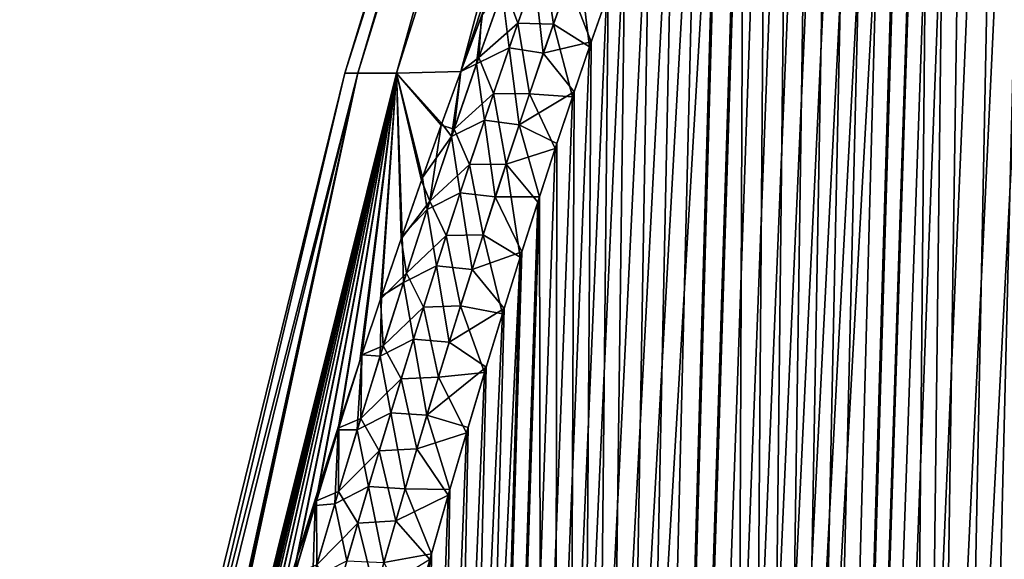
# Model space of a CAD drawing. Header units: metres. Extents: x -109 to 109, y -505 to 40.
# Tile 235 of 331: x 54.26 to 59.31, y -75.61 to -72.84. Entities that reach past the tile are written whole.
import ezdxf

# ---------------------------------------------------------------- set-up
doc = ezdxf.new("R2010")
doc.units = ezdxf.units.M
doc.layers.add('solid_K244224000C74', color=7, linetype='CONTINUOUS')

msp = doc.modelspace()

# ---------------------------------------------------------------- linework, layer by layer
at = {"layer": 'solid_K244224000C74'}
for points in [[(55.924019, -73.114449), (57.965958, -66.448959), (58.049881, -66.448959, -1.761773)], [(55.990116, -73.114449, 1.6479), (57.965958, -66.448959), (55.924019, -73.114449)], [(55.990112, -73.114449, -1.647851), (55.924019, -73.114449), (58.049881, -66.448959, -1.761773)], [(55.990112, -73.114449, -1.647851), (58.049881, -66.448959, -1.761773), (56.187958, -73.114449, -3.285115)], [(55.990116, -73.114449, 1.6479), (58.049881, -66.448959, 1.761773), (57.965958, -66.448959)], [(55.990116, -73.114449, 1.6479), (56.187977, -73.114449, 3.285214), (58.049881, -66.448959, 1.761773)], [(56.187958, -73.114449, -3.285115), (58.049881, -66.448959, -1.761773), (58.300892, -66.448959, -3.507591)], [(56.187958, -73.114449, -3.285115), (58.300892, -66.448959, -3.507591), (56.518459, -73.105301, -4.899496)], [(56.187977, -73.114449, 3.285214), (58.300892, -66.448959, 3.507591), (58.049881, -66.448959, 1.761773)], [(56.187977, -73.114449, 3.285214), (56.518547, -73.10508, 4.899594), (58.300892, -66.448959, 3.507591)], [(56.518459, -73.105301, -4.899496), (58.300892, -66.448959, -3.507591), (58.716717, -66.448959, -5.221643)], [(56.623951, -72.822647, -4.998923), (56.518459, -73.105301, -4.899496), (58.716717, -66.448959, -5.221643)], [(56.518547, -73.10508, 4.899594), (56.629612, -72.807693, 5.004322), (58.300892, -66.448959, 3.507591)], [(58.619736, -102.819321, -9.522743), (60.018959, -68.180748, -9.500344), (60.143055, -68.193947, -9.719368)], [(58.619736, -102.819321, -9.522743), (59.890728, -68.197083, -9.283277), (60.018959, -68.180748, -9.500344)], [(58.619736, -102.819321, -9.522743), (60.143055, -68.193947, -9.719368), (60.265053, -68.23732, -9.944122)], [(58.619736, -102.819321, -9.522743), (59.756123, -68.243668, -9.064617), (59.890728, -68.197083, -9.283277)], [(59.312313, -102.819366, -10.722225), (58.619736, -102.819321, -9.522743), (60.265053, -68.23732, -9.944122)], [(58.619736, -102.819321, -9.522743), (59.612644, -68.323792, -8.841026), (59.756123, -68.243668, -9.064617)], [(58.619946, -102.819336, 9.523075), (59.76144, -68.241394, 9.073096), (59.617813, -68.320358, 8.84892)], [(58.619946, -102.819336, 9.523075), (59.312447, -102.819359, 10.722473), (59.76144, -68.241394, 9.073096)], [(57.838432, -102.718796, -8.376284), (59.457928, -68.442955, -8.609971), (59.612644, -68.323792, -8.841026)], [(58.619736, -102.819321, -9.522743), (57.838432, -102.718796, -8.376284), (59.612644, -68.323792, -8.841026)], [(58.619946, -102.819336, 9.523075), (59.617813, -68.320358, 8.84892), (59.463596, -68.437996, 8.618258)], [(57.838432, -102.718796, -8.376284), (59.291389, -68.605797, -8.371897), (59.457928, -68.442955, -8.609971)], [(58.619946, -102.819336, 9.523075), (59.463596, -68.437996, 8.618258), (59.297844, -68.598885, 8.380928)], [(58.619946, -102.819336, 9.523075), (59.297844, -68.598885, 8.380928), (59.120228, -68.807144, 8.137704)], [(57.838432, -102.718796, -8.376284), (59.11314, -68.816261, -8.128226), (59.291389, -68.605797, -8.371897)], [(58.619946, -102.819336, 9.523075), (59.120228, -68.807144, 8.137704), (59.027279, -68.930305, 8.01469)], [(57.838432, -102.718796, -8.376284), (59.020046, -68.940262, -8.005233), (59.11314, -68.816261, -8.128226)], [(57.838432, -102.718796, -8.376284), (58.924355, -69.076996, -7.881667), (59.020046, -68.940262, -8.005233)], [(58.619946, -102.819336, 9.523075), (59.027279, -68.930305, 8.01469), (58.931675, -69.066254, 7.891024)], [(57.838432, -102.718796, -8.376284), (58.826347, -69.227135, -7.75803), (58.924355, -69.076996, -7.881667)], [(57.838631, -102.718834, 8.376556), (58.931675, -69.066254, 7.891024), (58.833794, -69.215469, 7.767331)], [(57.838631, -102.718834, 8.376556), (58.619946, -102.819336, 9.523075), (58.931675, -69.066254, 7.891024)], [(56.968903, -102.51619, -7.285695), (58.725903, -69.390419, -7.634208), (58.826347, -69.227135, -7.75803)], [(57.838432, -102.718796, -8.376284), (56.968903, -102.51619, -7.285695), (58.826347, -69.227135, -7.75803)], [(57.838631, -102.718834, 8.376556), (58.833794, -69.215469, 7.767331), (58.733505, -69.377724, 7.643482)], [(56.968903, -102.51619, -7.285695), (58.623173, -69.567383, -7.510493), (58.725903, -69.390419, -7.634208)], [(57.838631, -102.718834, 8.376556), (58.733505, -69.377724, 7.643482), (58.630928, -69.553642, 7.519729)], [(57.838631, -102.718834, 8.376556), (58.630928, -69.553642, 7.519729), (58.526138, -69.743515, 7.396248)], [(56.968903, -102.51619, -7.285695), (58.518253, -69.758247, -7.387075), (58.623173, -69.567383, -7.510493)], [(56.968903, -102.51619, -7.285695), (58.411087, -69.962967, -7.263917), (58.518253, -69.758247, -7.387075)], [(57.838631, -102.718834, 8.376556), (58.526138, -69.743515, 7.396248), (58.419086, -69.947258, 7.273009)], [(56.968903, -102.51619, -7.285695), (58.301769, -70.182274, -7.141235), (58.411087, -69.962967, -7.263917)], [(57.838631, -102.718834, 8.376556), (58.419086, -69.947258, 7.273009), (58.309875, -70.165627, 7.150231)], [(57.838631, -102.718834, 8.376556), (58.309875, -70.165627, 7.150231), (58.19849, -70.398438, 7.027929)], [(56.968903, -102.51619, -7.285695), (58.190296, -70.41597, -7.019042), (58.301769, -70.182274, -7.141235)], [(56.968903, -102.51619, -7.285695), (58.076664, -70.664543, -6.897407), (58.190296, -70.41597, -7.019042)], [(57.838631, -102.718834, 8.376556), (58.19849, -70.398438, 7.027929), (58.084938, -70.646133, 6.906168)], [(56.968903, -102.51619, -7.285695), (57.960922, -70.928665, -6.776448), (58.076664, -70.664543, -6.897407)], [(57.838631, -102.718834, 8.376556), (58.084938, -70.646133, 6.906168), (57.969257, -70.90937, 6.785068)], [(56.969036, -102.516228, 7.285848), (57.969257, -70.90937, 6.785068), (57.851421, -71.187828, 6.664617)], [(56.969036, -102.516228, 7.285848), (57.838631, -102.718834, 8.376556), (57.969257, -70.90937, 6.785068)], [(56.968903, -102.51619, -7.285695), (57.84304, -71.208015, -6.656155), (57.960922, -70.928665, -6.776448)], [(56.011192, -102.20826, -6.254889), (57.72303, -71.503578, -6.53662), (57.84304, -71.208015, -6.656155)], [(56.968903, -102.51619, -7.285695), (56.011192, -102.20826, -6.254889), (57.84304, -71.208015, -6.656155)], [(56.969036, -102.516228, 7.285848), (57.851421, -71.187828, 6.664617), (57.731449, -71.482506, 6.544915)], [(56.969036, -102.516228, 7.285848), (57.731449, -71.482506, 6.544915), (57.609341, -71.793617, 6.426009)], [(56.011192, -102.20826, -6.254889), (57.600891, -71.815559, -6.417885), (57.72303, -71.503578, -6.53662)], [(56.011192, -102.20826, -6.254889), (57.476616, -72.144058, -6.299978), (57.600891, -71.815559, -6.417885)], [(56.969036, -102.516228, 7.285848), (57.609341, -71.793617, 6.426009), (57.485092, -72.121246, 6.307924)], [(56.969036, -102.516228, 7.285848), (57.485092, -72.121246, 6.307924), (57.358707, -72.46666, 6.190765)], [(56.011192, -102.20826, -6.254889), (57.35022, -72.490303, -6.183001), (57.476616, -72.144058, -6.299978)], [(56.011192, -102.20826, -6.254889), (57.264771, -72.730751, -6.105526), (57.35022, -72.490303, -6.183001)], [(56.969036, -102.516228, 7.285848), (57.358707, -72.46666, 6.190765), (57.273266, -72.706558, 6.113168)], [(56.740761, -72.667999, -5.246416), (56.939003, -72.499519, -5.612048), (56.810909, -72.858322, -5.505033)], [(56.993507, -72.863419, -5.797503), (56.810909, -72.858322, -5.505033), (56.939003, -72.499519, -5.612048)], [(57.119362, -72.508339, -5.906596), (56.993507, -72.863419, -5.797503), (56.939003, -72.499519, -5.612048)], [(57.119362, -72.508339, -5.906596), (57.178375, -72.979095, -6.028484), (56.993507, -72.863419, -5.797503)], [(57.119362, -72.508339, -5.906596), (57.264771, -72.730751, -6.105526), (57.178375, -72.979095, -6.028484)], [(56.76635, -72.985374, 5.468282), (56.896412, -72.617363, 5.576081), (56.73056, -72.696266, 5.23812)], [(56.941544, -73.012756, 5.753132), (56.896412, -72.617363, 5.576081), (56.76635, -72.985374, 5.468282)], [(56.941544, -73.012756, 5.753132), (57.069046, -72.648544, 5.862591), (56.896412, -72.617363, 5.576081)], [(56.740761, -72.667999, -5.246416), (56.610973, -73.033546, -5.142751), (56.623951, -72.822647, -4.998923)], [(56.740761, -72.667999, -5.246416), (56.810909, -72.858322, -5.505033), (56.610973, -73.033546, -5.142751)], [(56.941544, -73.012756, 5.753132), (57.186874, -72.954361, 6.036001), (57.069046, -72.648544, 5.862591)], [(57.069046, -72.648544, 5.862591), (57.186874, -72.954361, 6.036001), (57.273266, -72.706558, 6.113168)], [(56.011192, -102.20826, -6.254889), (57.178375, -72.979095, -6.028484), (57.264771, -72.730751, -6.105526)], [(56.599335, -73.066704, 5.133491), (56.73056, -72.696266, 5.23812), (56.629612, -72.807693, 5.004322)], [(56.76635, -72.985374, 5.468282), (56.73056, -72.696266, 5.23812), (56.599335, -73.066704, 5.133491)], [(56.969036, -102.516228, 7.285848), (57.273266, -72.706558, 6.113168), (57.186874, -72.954361, 6.036001)], [(56.610973, -73.033546, -5.142751), (56.518459, -73.105301, -4.899496), (56.623951, -72.822647, -4.998923)], [(56.599335, -73.066704, 5.133491), (56.629612, -72.807693, 5.004322), (56.518547, -73.10508, 4.899594)], [(56.610973, -73.033546, -5.142751), (56.810909, -72.858322, -5.505033), (56.685822, -73.219292, -5.402966)], [(56.870518, -73.2211, -5.693393), (56.685822, -73.219292, -5.402966), (56.810909, -72.858322, -5.505033)], [(56.993507, -72.863419, -5.797503), (56.870518, -73.2211, -5.693393), (56.810909, -72.858322, -5.505033)], [(56.993507, -72.863419, -5.797503), (57.091045, -73.235809, -5.951913), (56.870518, -73.2211, -5.693393)], [(56.993507, -72.863419, -5.797503), (57.178375, -72.979095, -6.028484), (57.091045, -73.235809, -5.951913)], [(56.011192, -102.20826, -6.254889), (57.091045, -73.235809, -5.951913), (57.178375, -72.979095, -6.028484)], [(56.639381, -73.355576, 5.365541), (56.76635, -72.985374, 5.468282), (56.599335, -73.066704, 5.133491)], [(56.816967, -73.379547, 5.648706), (56.76635, -72.985374, 5.468282), (56.639381, -73.355576, 5.365541)], [(56.816967, -73.379547, 5.648706), (56.941544, -73.012756, 5.753132), (56.76635, -72.985374, 5.468282)], [(56.941544, -73.012756, 5.753132), (57.099541, -73.210548, 5.959302), (57.186874, -72.954361, 6.036001)], [(56.969036, -102.516228, 7.285848), (57.186874, -72.954361, 6.036001), (57.099541, -73.210548, 5.959302)], [(56.610973, -73.033546, -5.142751), (56.484264, -73.400841, -5.043887), (56.518459, -73.105301, -4.899496)], [(56.610973, -73.033546, -5.142751), (56.685822, -73.219292, -5.402966), (56.484264, -73.400841, -5.043887)], [(56.816967, -73.379547, 5.648706), (57.099541, -73.210548, 5.959302), (56.941544, -73.012756, 5.753132)], [(56.471279, -73.438942, 5.033798), (56.599335, -73.066704, 5.133491), (56.518547, -73.10508, 4.899594)], [(56.639381, -73.355576, 5.365541), (56.599335, -73.066704, 5.133491), (56.471279, -73.438942, 5.033798)], [(55.990112, -73.114449, -1.647851), (54.318378, -79.883408, -1.653345), (54.256847, -79.883408)], [(55.990112, -73.114449, -1.647851), (54.256847, -79.883408), (55.924019, -73.114449)], [(54.318382, -79.883408, 1.653362), (55.924019, -73.114449), (54.256847, -79.883408)], [(55.990112, -73.114449, -1.647851), (54.50539, -79.868813, -3.294547), (54.318378, -79.883408, -1.653345)], [(54.318382, -79.883408, 1.653362), (55.990116, -73.114449, 1.6479), (55.924019, -73.114449)], [(54.318382, -79.883408, 1.653362), (54.505413, -79.868721, 3.294563), (55.990116, -73.114449, 1.6479)], [(56.187958, -73.114449, -3.285115), (54.583313, -79.55204, -3.347155), (54.50539, -79.868813, -3.294547)], [(55.990112, -73.114449, -1.647851), (56.187958, -73.114449, -3.285115), (54.50539, -79.868813, -3.294547)], [(54.505413, -79.868721, 3.294563), (54.585346, -79.543861, 3.348536), (55.990116, -73.114449, 1.6479)], [(56.187958, -73.114449, -3.285115), (54.661083, -79.241089, -3.400379), (54.583313, -79.55204, -3.347155)], [(54.585346, -79.543861, 3.348536), (54.665112, -79.225121, 3.403158), (55.990116, -73.114449, 1.6479)], [(56.187958, -73.114449, -3.285115), (54.74749, -78.901451, -3.460288), (54.661083, -79.241089, -3.400379)], [(54.665112, -79.225121, 3.403158), (54.751602, -78.885437, 3.46317), (55.990116, -73.114449, 1.6479)], [(56.187958, -73.114449, -3.285115), (54.833725, -78.568398, -3.520834), (54.74749, -78.901451, -3.460288)], [(54.751602, -78.885437, 3.46317), (56.187977, -73.114449, 3.285214), (55.990116, -73.114449, 1.6479)], [(54.751602, -78.885437, 3.46317), (54.837925, -78.552345, 3.523819), (56.187977, -73.114449, 3.285214)], [(56.187958, -73.114449, -3.285115), (54.919628, -78.242531, -3.582153), (54.833725, -78.568398, -3.520834)], [(54.837925, -78.552345, 3.523819), (54.923908, -78.22644, 3.585243), (56.187977, -73.114449, 3.285214)], [(56.187958, -73.114449, -3.285115), (55.00515, -77.923828, -3.644242), (54.919628, -78.242531, -3.582153)], [(54.923908, -78.22644, 3.585243), (55.009514, -77.907715, 3.647438), (56.187977, -73.114449, 3.285214)], [(56.187958, -73.114449, -3.285115), (55.090309, -77.611969, -3.707031), (55.00515, -77.923828, -3.644242)], [(55.009514, -77.907715, 3.647438), (55.094753, -77.595848, 3.710334), (56.187977, -73.114449, 3.285214)], [(56.187958, -73.114449, -3.285115), (55.175125, -77.306648, -3.770451), (55.090309, -77.611969, -3.707031)], [(55.094753, -77.595848, 3.710334), (55.179646, -77.29052, 3.77386), (56.187977, -73.114449, 3.285214)], [(56.187958, -73.114449, -3.285115), (55.259617, -77.007538, -3.834431), (55.175125, -77.306648, -3.770451)], [(55.179646, -77.29052, 3.77386), (55.264214, -76.991417, 3.837947), (56.187977, -73.114449, 3.285214)], [(56.187958, -73.114449, -3.285115), (55.3438, -76.714401, -3.898923), (55.259617, -77.007538, -3.834431)], [(55.264214, -76.991417, 3.837947), (55.348469, -76.698296, 3.902545), (56.187977, -73.114449, 3.285214)], [(56.187958, -73.114449, -3.285115), (55.45533, -76.333664, -3.985934), (55.3438, -76.714401, -3.898923)], [(55.348469, -76.698296, 3.902545), (55.460094, -76.317596, 3.989698), (56.187977, -73.114449, 3.285214)], [(56.187958, -73.114449, -3.285115), (55.56601, -75.964241, -4.074049), (55.45533, -76.333664, -3.985934)], [(55.460094, -76.317596, 3.989698), (55.570866, -75.948235, 4.077955), (56.187977, -73.114449, 3.285214)], [(56.187958, -73.114449, -3.285115), (55.675884, -75.605515, -4.163102), (55.56601, -75.964241, -4.074049)], [(55.570866, -75.948235, 4.077955), (55.680824, -75.589577, 4.16715), (56.187977, -73.114449, 3.285214)], [(56.187958, -73.114449, -3.285115), (55.784988, -75.256874, -4.252924), (55.675884, -75.605515, -4.163102)], [(55.680824, -75.589577, 4.16715), (55.790016, -75.241005, 4.257116), (56.187977, -73.114449, 3.285214)], [(56.187958, -73.114449, -3.285115), (55.893276, -74.918243, -4.343534), (55.784988, -75.256874, -4.252924)], [(55.790016, -75.241005, 4.257116), (55.898388, -74.902466, 4.347871), (56.187977, -73.114449, 3.285214)], [(56.187958, -73.114449, -3.285115), (56.000576, -74.590157, -4.435121), (55.893276, -74.918243, -4.343534)], [(55.898388, -74.902466, 4.347871), (56.005768, -74.574478, 4.439604), (56.187977, -73.114449, 3.285214)], [(56.187958, -73.114449, -3.285115), (56.011391, -74.557487, -4.444447), (56.000576, -74.590157, -4.435121)], [(56.005768, -74.574478, 4.439604), (56.01149, -74.557198, 4.444543), (56.187977, -73.114449, 3.285214)], [(56.187958, -73.114449, -3.285115), (56.106911, -74.27211, -4.52752), (56.011391, -74.557487, -4.444447)], [(56.01149, -74.557198, 4.444543), (56.112179, -74.256538, 4.532151), (56.187977, -73.114449, 3.285214)], [(56.187958, -73.114449, -3.285115), (56.212315, -73.963585, -4.620559), (56.106911, -74.27211, -4.52752)], [(56.112179, -74.256538, 4.532151), (56.217663, -73.948128, 4.625339), (56.187977, -73.114449, 3.285214)], [(56.187958, -73.114449, -3.285115), (56.518459, -73.105301, -4.899496), (56.418156, -73.380188, -4.806459)], [(56.187958, -73.114449, -3.285115), (56.316814, -73.664154, -4.7141), (56.212315, -73.963585, -4.620559)], [(56.187958, -73.114449, -3.285115), (56.418156, -73.380188, -4.806459), (56.316814, -73.664154, -4.7141)], [(56.420883, -73.372643, 4.80899), (56.518547, -73.10508, 4.899594), (56.187977, -73.114449, 3.285214)], [(56.322243, -73.648811, 4.719032), (56.420883, -73.372643, 4.80899), (56.187977, -73.114449, 3.285214)], [(56.217663, -73.948128, 4.625339), (56.322243, -73.648811, 4.719032), (56.187977, -73.114449, 3.285214)], [(56.484264, -73.400841, -5.043887), (56.418156, -73.380188, -4.806459), (56.518459, -73.105301, -4.899496)], [(56.471279, -73.438942, 5.033798), (56.518547, -73.10508, 4.899594), (56.420883, -73.372643, 4.80899)], [(56.011192, -102.20826, -6.254889), (57.002785, -73.501213, -5.875841), (57.091045, -73.235809, -5.951913)], [(56.484264, -73.400841, -5.043887), (56.685822, -73.219292, -5.402966), (56.563564, -73.582214, -5.305475)], [(56.750237, -73.581093, -5.593879), (56.563564, -73.582214, -5.305475), (56.685822, -73.219292, -5.402966)], [(56.870518, -73.2211, -5.693393), (56.750237, -73.581093, -5.593879), (56.685822, -73.219292, -5.402966)], [(56.870518, -73.2211, -5.693393), (57.002785, -73.501213, -5.875841), (56.750237, -73.581093, -5.593879)], [(56.816967, -73.379547, 5.648706), (57.011272, -73.475449, 5.883099), (57.099541, -73.210548, 5.959302)], [(56.870518, -73.2211, -5.693393), (57.091045, -73.235809, -5.951913), (57.002785, -73.501213, -5.875841)], [(56.969036, -102.516228, 7.285848), (57.099541, -73.210548, 5.959302), (57.011272, -73.475449, 5.883099)], [(56.360474, -73.769745, -4.949503), (56.316814, -73.664154, -4.7141), (56.418156, -73.380188, -4.806459)], [(56.471279, -73.438942, 5.033798), (56.420883, -73.372643, 4.80899), (56.322243, -73.648811, 4.719032)], [(56.484264, -73.400841, -5.043887), (56.360474, -73.769745, -4.949503), (56.418156, -73.380188, -4.806459)], [(56.484264, -73.400841, -5.043887), (56.563564, -73.582214, -5.305475), (56.360474, -73.769745, -4.949503)], [(56.515339, -73.727783, 5.267501), (56.639381, -73.355576, 5.365541), (56.471279, -73.438942, 5.033798)], [(56.695171, -73.748688, 5.548977), (56.639381, -73.355576, 5.365541), (56.515339, -73.727783, 5.267501)], [(56.695171, -73.748688, 5.548977), (56.816967, -73.379547, 5.648706), (56.639381, -73.355576, 5.365541)], [(56.695171, -73.748688, 5.548977), (56.922058, -73.748535, 5.80736), (56.816967, -73.379547, 5.648706)], [(56.816967, -73.379547, 5.648706), (56.922058, -73.748535, 5.80736), (57.011272, -73.475449, 5.883099)], [(56.346203, -73.812813, 4.938672), (56.471279, -73.438942, 5.033798), (56.322243, -73.648811, 4.719032)], [(56.515339, -73.727783, 5.267501), (56.471279, -73.438942, 5.033798), (56.346203, -73.812813, 4.938672)], [(56.011192, -102.20826, -6.254889), (56.913582, -73.774803, -5.800235), (57.002785, -73.501213, -5.875841)], [(56.750237, -73.581093, -5.593879), (57.002785, -73.501213, -5.875841), (56.913582, -73.774803, -5.800235)], [(56.969036, -102.516228, 7.285848), (57.011272, -73.475449, 5.883099), (56.922058, -73.748535, 5.80736)], [(56.360474, -73.769745, -4.949503), (56.563564, -73.582214, -5.305475), (56.444004, -73.94693, -5.212266)], [(56.632534, -73.943207, -5.498669), (56.444004, -73.94693, -5.212266), (56.563564, -73.582214, -5.305475)], [(56.750237, -73.581093, -5.593879), (56.632534, -73.943207, -5.498669), (56.563564, -73.582214, -5.305475)], [(56.750237, -73.581093, -5.593879), (56.823448, -74.056953, -5.725134), (56.632534, -73.943207, -5.498669)], [(56.750237, -73.581093, -5.593879), (56.913582, -73.774803, -5.800235), (56.823448, -74.056953, -5.725134)], [(56.346203, -73.812813, 4.938672), (56.322243, -73.648811, 4.719032), (56.217663, -73.948128, 4.625339)], [(56.360474, -73.769745, -4.949503), (56.212315, -73.963585, -4.620559), (56.316814, -73.664154, -4.7141)], [(56.011257, -102.208282, 6.254954), (56.922058, -73.748535, 5.80736), (56.831905, -74.030197, 5.732124)], [(56.011257, -102.208282, 6.254954), (56.969036, -102.516228, 7.285848), (56.922058, -73.748535, 5.80736)], [(56.394058, -74.101799, 5.173807), (56.515339, -73.727783, 5.267501), (56.346203, -73.812813, 4.938672)], [(56.576019, -74.119949, 5.453609), (56.515339, -73.727783, 5.267501), (56.394058, -74.101799, 5.173807)], [(56.576019, -74.119949, 5.453609), (56.695171, -73.748688, 5.548977), (56.515339, -73.727783, 5.267501)], [(56.576019, -74.119949, 5.453609), (56.831905, -74.030197, 5.732124), (56.695171, -73.748688, 5.548977)], [(56.695171, -73.748688, 5.548977), (56.831905, -74.030197, 5.732124), (56.922058, -73.748535, 5.80736)], [(56.011192, -102.20826, -6.254889), (56.823448, -74.056953, -5.725134), (56.913582, -73.774803, -5.800235)], [(56.360474, -73.769745, -4.949503), (56.239456, -74.140114, -4.859292), (56.212315, -73.963585, -4.620559)], [(56.360474, -73.769745, -4.949503), (56.444004, -73.94693, -5.212266), (56.239456, -74.140114, -4.859292)], [(56.22393, -74.188156, 4.847753), (56.346203, -73.812813, 4.938672), (56.217663, -73.948128, 4.625339)], [(56.394058, -74.101799, 5.173807), (56.346203, -73.812813, 4.938672), (56.22393, -74.188156, 4.847753)], [(56.22393, -74.188156, 4.847753), (56.217663, -73.948128, 4.625339), (56.112179, -74.256538, 4.532151)], [(56.239456, -74.140114, -4.859292), (56.444004, -73.94693, -5.212266), (56.327019, -74.313286, -5.123055)], [(56.5173, -74.307251, -5.40749), (56.327019, -74.313286, -5.123055), (56.444004, -73.94693, -5.212266)], [(56.632534, -73.943207, -5.498669), (56.5173, -74.307251, -5.40749), (56.444004, -73.94693, -5.212266)], [(56.632534, -73.943207, -5.498669), (56.732403, -74.348221, -5.650591), (56.5173, -74.307251, -5.40749)], [(56.632534, -73.943207, -5.498669), (56.823448, -74.056953, -5.725134), (56.732403, -74.348221, -5.650591)], [(56.239456, -74.140114, -4.859292), (56.106911, -74.27211, -4.52752), (56.212315, -73.963585, -4.620559)], [(55.499153, -102.013214, -5.76339), (56.732403, -74.348221, -5.650591), (56.823448, -74.056953, -5.725134)], [(56.011192, -102.20826, -6.254889), (55.499153, -102.013214, -5.76339), (56.823448, -74.056953, -5.725134)], [(56.011257, -102.208282, 6.254954), (56.831905, -74.030197, 5.732124), (56.740837, -74.320992, 5.657441)], [(56.576019, -74.119949, 5.453609), (56.740837, -74.320992, 5.657441), (56.831905, -74.030197, 5.732124)], [(56.275398, -74.47744, 5.084149), (56.394058, -74.101799, 5.173807), (56.22393, -74.188156, 4.847753)], [(56.459373, -74.493118, 5.362288), (56.394058, -74.101799, 5.173807), (56.275398, -74.47744, 5.084149)], [(56.459373, -74.493118, 5.362288), (56.576019, -74.119949, 5.453609), (56.394058, -74.101799, 5.173807)], [(56.239456, -74.140114, -4.859292), (56.121059, -74.511826, -4.772951), (56.106911, -74.27211, -4.52752)], [(56.239456, -74.140114, -4.859292), (56.327019, -74.313286, -5.123055), (56.121059, -74.511826, -4.772951)], [(56.459373, -74.493118, 5.362288), (56.740837, -74.320992, 5.657441), (56.576019, -74.119949, 5.453609)], [(56.104332, -74.564857, 4.760773), (56.22393, -74.188156, 4.847753), (56.112179, -74.256538, 4.532151)], [(56.275398, -74.47744, 5.084149), (56.22393, -74.188156, 4.847753), (56.104332, -74.564857, 4.760773)], [(56.104332, -74.564857, 4.760773), (56.112179, -74.256538, 4.532151), (56.01149, -74.557198, 4.444543)], [(56.121059, -74.511826, -4.772951), (56.011391, -74.557487, -4.444447), (56.106911, -74.27211, -4.52752)], [(56.5173, -74.307251, -5.40749), (56.404415, -74.673042, -5.320072), (56.327019, -74.313286, -5.123055)], [(56.5173, -74.307251, -5.40749), (56.640465, -74.648949, -5.576636), (56.404415, -74.673042, -5.320072)], [(56.5173, -74.307251, -5.40749), (56.732403, -74.348221, -5.650591), (56.640465, -74.648949, -5.576636)], [(55.499153, -102.013214, -5.76339), (56.640465, -74.648949, -5.576636), (56.732403, -74.348221, -5.650591)], [(56.011257, -102.208282, 6.254954), (56.740837, -74.320992, 5.657441), (56.648865, -74.621262, 5.583342)], [(56.121059, -74.511826, -4.772951), (56.327019, -74.313286, -5.123055), (56.212467, -74.681137, -5.037558)], [(56.404415, -74.673042, -5.320072), (56.212467, -74.681137, -5.037558), (56.327019, -74.313286, -5.123055)], [(56.459373, -74.493118, 5.362288), (56.648865, -74.621262, 5.583342), (56.740837, -74.320992, 5.657441)], [(56.121059, -74.511826, -4.772951), (56.005165, -74.884766, -4.690227), (56.011391, -74.557487, -4.444447)], [(56.121059, -74.511826, -4.772951), (56.212467, -74.681137, -5.037558), (56.005165, -74.884766, -4.690227)], [(56.159248, -74.854599, 4.998292), (56.275398, -74.47744, 5.084149), (56.104332, -74.564857, 4.760773)], [(56.345131, -74.868034, 5.274777), (56.275398, -74.47744, 5.084149), (56.159248, -74.854599, 4.998292)], [(56.345131, -74.868034, 5.274777), (56.459373, -74.493118, 5.362288), (56.275398, -74.47744, 5.084149)], [(56.345131, -74.868034, 5.274777), (56.648865, -74.621262, 5.583342), (56.459373, -74.493118, 5.362288)], [(55.89053, -74.942902, 4.360949), (56.01149, -74.557198, 4.444543), (55.898388, -74.902466, 4.347871)], [(55.987297, -74.942833, 4.677501), (56.01149, -74.557198, 4.444543), (55.89053, -74.942902, 4.360949)], [(55.893951, -74.931854, -4.363286), (56.000576, -74.590157, -4.435121), (56.011391, -74.557487, -4.444447)], [(56.005165, -74.884766, -4.690227), (55.893951, -74.931854, -4.363286), (56.011391, -74.557487, -4.444447)], [(55.898388, -74.902466, 4.347871), (56.01149, -74.557198, 4.444543), (56.005768, -74.574478, 4.439604)], [(55.987297, -74.942833, 4.677501), (56.104332, -74.564857, 4.760773), (56.01149, -74.557198, 4.444543)], [(55.893951, -74.931854, -4.363286), (55.893276, -74.918243, -4.343534), (56.000576, -74.590157, -4.435121)], [(56.159248, -74.854599, 4.998292), (56.104332, -74.564857, 4.760773), (55.987297, -74.942833, 4.677501)], [(55.499153, -102.013214, -5.76339), (56.5476, -74.958549, -5.503222), (56.640465, -74.648949, -5.576636)], [(56.011257, -102.208282, 6.254954), (56.648865, -74.621262, 5.583342), (56.555958, -74.93042, 5.509779)], [(56.345131, -74.868034, 5.274777), (56.555958, -74.93042, 5.509779), (56.648865, -74.621262, 5.583342)], [(56.404415, -74.673042, -5.320072), (56.640465, -74.648949, -5.576636), (56.5476, -74.958549, -5.503222)], [(56.005165, -74.884766, -4.690227), (56.212467, -74.681137, -5.037558), (56.10025, -75.050354, -4.955551)], [(56.293781, -75.040436, -5.236174), (56.10025, -75.050354, -4.955551), (56.212467, -74.681137, -5.037558)], [(56.404415, -74.673042, -5.320072), (56.293781, -75.040436, -5.236174), (56.212467, -74.681137, -5.037558)], [(56.404415, -74.673042, -5.320072), (56.5476, -74.958549, -5.503222), (56.293781, -75.040436, -5.236174)], [(56.045513, -75.233154, 4.916013), (56.159248, -74.854599, 4.998292), (55.987297, -74.942833, 4.677501)], [(56.233208, -75.244568, 5.190862), (56.159248, -74.854599, 4.998292), (56.045513, -75.233154, 4.916013)], [(56.233208, -75.244568, 5.190862), (56.345131, -74.868034, 5.274777), (56.159248, -74.854599, 4.998292)], [(55.89053, -74.942902, 4.360949), (55.898388, -74.902466, 4.347871), (55.790016, -75.241005, 4.257116)], [(56.005165, -74.884766, -4.690227), (56.10025, -75.050354, -4.955551), (55.89167, -75.258858, -4.610921)], [(56.005165, -74.884766, -4.690227), (55.89167, -75.258858, -4.610921), (55.893951, -74.931854, -4.363286)], [(56.233208, -75.244568, 5.190862), (56.462151, -75.24894, 5.436807), (56.345131, -74.868034, 5.274777)], [(56.345131, -74.868034, 5.274777), (56.462151, -75.24894, 5.436807), (56.555958, -74.93042, 5.509779)], [(55.499153, -102.013214, -5.76339), (56.453838, -75.277489, -5.430403), (56.5476, -74.958549, -5.503222)], [(55.772243, -75.329437, 4.280934), (55.89053, -74.942902, 4.360949), (55.790016, -75.241005, 4.257116)], [(55.872719, -75.321968, 4.597705), (55.89053, -74.942902, 4.360949), (55.772243, -75.329437, 4.280934)], [(55.893951, -74.931854, -4.363286), (55.779087, -75.306801, -4.285525), (55.784988, -75.256874, -4.252924)], [(55.89167, -75.258858, -4.610921), (55.779087, -75.306801, -4.285525), (55.893951, -74.931854, -4.363286)], [(55.893951, -74.931854, -4.363286), (55.784988, -75.256874, -4.252924), (55.893276, -74.918243, -4.343534)], [(55.872719, -75.321968, 4.597705), (55.987297, -74.942833, 4.677501), (55.89053, -74.942902, 4.360949)], [(56.045513, -75.233154, 4.916013), (55.987297, -74.942833, 4.677501), (55.872719, -75.321968, 4.597705)], [(56.011257, -102.208282, 6.254954), (56.555958, -74.93042, 5.509779), (56.462151, -75.24894, 5.436807)], [(56.293781, -75.040436, -5.236174), (56.5476, -74.958549, -5.503222), (56.453838, -75.277489, -5.430403)], [(55.89167, -75.258858, -4.610921), (56.10025, -75.050354, -4.955551), (55.990288, -75.420845, -4.876848)], [(56.185318, -75.409309, -5.155612), (55.990288, -75.420845, -4.876848), (56.10025, -75.050354, -4.955551)], [(56.293781, -75.040436, -5.236174), (56.185318, -75.409309, -5.155612), (56.10025, -75.050354, -4.955551)], [(56.293781, -75.040436, -5.236174), (56.453838, -75.277489, -5.430403), (56.185318, -75.409309, -5.155612)], [(55.779087, -75.306801, -4.285525), (55.675884, -75.605515, -4.163102), (55.784988, -75.256874, -4.252924)], [(55.772243, -75.329437, 4.280934), (55.790016, -75.241005, 4.257116), (55.680824, -75.589577, 4.16715)], [(55.89167, -75.258858, -4.610921), (55.780487, -75.634026, -4.534839), (55.779087, -75.306801, -4.285525)], [(55.89167, -75.258858, -4.610921), (55.990288, -75.420845, -4.876848), (55.780487, -75.634026, -4.534839)], [(55.93409, -75.612991, 4.837088), (56.045513, -75.233154, 4.916013), (55.872719, -75.321968, 4.597705)], [(56.123508, -75.622589, 5.110327), (56.045513, -75.233154, 4.916013), (55.93409, -75.612991, 4.837088)], [(56.011257, -102.208282, 6.254954), (56.462151, -75.24894, 5.436807), (56.367477, -75.577469, 5.364494)], [(56.123508, -75.622589, 5.110327), (56.233208, -75.244568, 5.190862), (56.045513, -75.233154, 4.916013)], [(56.123508, -75.622589, 5.110327), (56.367477, -75.577469, 5.364494), (56.233208, -75.244568, 5.190862)], [(56.233208, -75.244568, 5.190862), (56.367477, -75.577469, 5.364494), (56.462151, -75.24894, 5.436807)], [(55.499153, -102.013214, -5.76339), (56.359222, -75.606422, -5.358247), (56.453838, -75.277489, -5.430403)], [(55.779087, -75.306801, -4.285525), (55.666584, -75.682663, -4.210938), (55.675884, -75.605515, -4.163102)], [(55.780487, -75.634026, -4.534839), (55.666584, -75.682663, -4.210938), (55.779087, -75.306801, -4.285525)], [(56.185318, -75.409309, -5.155612), (56.453838, -75.277489, -5.430403), (56.359222, -75.606422, -5.358247)], [(55.656441, -75.716934, 4.204254), (55.772243, -75.329437, 4.280934), (55.680824, -75.589577, 4.16715)], [(55.760479, -75.702187, 4.52116), (55.772243, -75.329437, 4.280934), (55.656441, -75.716934, 4.204254)], [(55.760479, -75.702187, 4.52116), (55.872719, -75.321968, 4.597705), (55.772243, -75.329437, 4.280934)], [(55.93409, -75.612991, 4.837088), (55.872719, -75.321968, 4.597705), (55.760479, -75.702187, 4.52116)], [(56.185318, -75.409309, -5.155612), (56.078949, -75.779556, -5.078209), (55.990288, -75.420845, -4.876848)], [(56.185318, -75.409309, -5.155612), (56.359222, -75.606422, -5.358247), (56.078949, -75.779556, -5.078209)], [(55.780487, -75.634026, -4.534839), (55.990288, -75.420845, -4.876848), (55.882492, -75.792534, -4.801265)], [(56.078949, -75.779556, -5.078209), (55.882492, -75.792534, -4.801265), (55.990288, -75.420845, -4.876848)], [(55.499195, -102.013229, 5.763428), (56.367477, -75.577469, 5.364494), (56.271961, -75.916359, 5.292876)], [(55.499195, -102.013229, 5.763428), (56.011257, -102.208282, 6.254954), (56.367477, -75.577469, 5.364494)], [(55.666584, -75.682663, -4.210938), (55.56601, -75.964241, -4.074049), (55.675884, -75.605515, -4.163102)], [(55.656441, -75.716934, 4.204254), (55.680824, -75.589577, 4.16715), (55.570866, -75.948235, 4.077955)], [(56.123508, -75.622589, 5.110327), (56.271961, -75.916359, 5.292876), (56.367477, -75.577469, 5.364494)]]:
    msp.add_3dface(points, dxfattribs=at)

doc.saveas('drawing.dxf')
